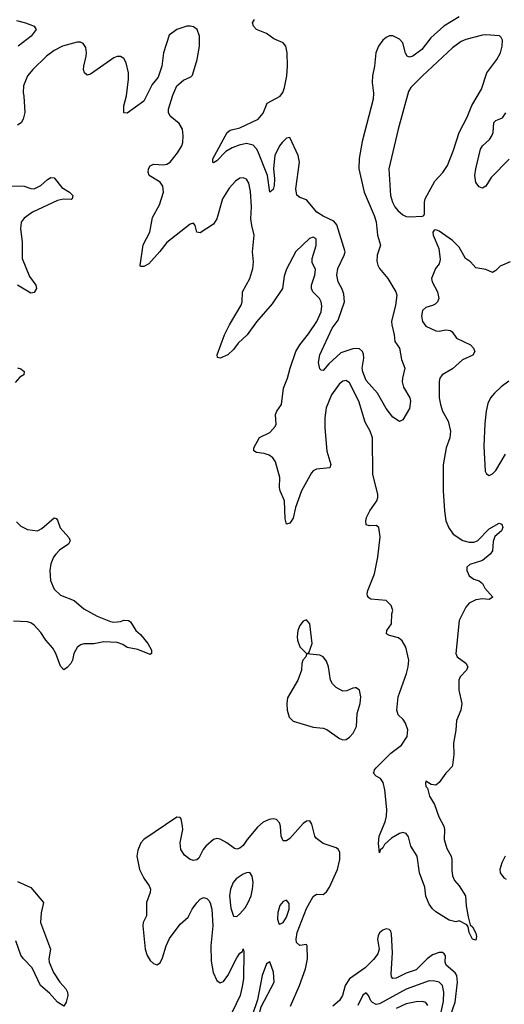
# Model space of a CAD drawing. Header units: inches. Extents: x 1603819 to 1745079, y 385938 to 533966.
# Tile 372 of 561: x 1683703 to 1686622, y 458597 to 464529. Entities that reach past the tile are written whole.
import ezdxf

# ---------------------------------------------------------------- set-up
doc = ezdxf.new("R2010")
doc.units = ezdxf.units.IN
doc.header["$MEASUREMENT"] = 0
doc.layers.add('B6485', color=7, linetype='Continuous')
doc.layers.add('B6486', color=7, linetype='Continuous')

msp = doc.modelspace()

# ---------------------------------------------------------------- linework, layer by layer
at = {"layer": 'B6485', "color": 5}
for points, elevation in [([(1686279.9, 460000), (1686270.2, 459989.8), (1686230, 459933.2), (1686210, 459917.2), (1686182, 459922), (1686150, 459942), (1686146.4, 459930), (1686148.7, 459910), (1686158.8, 459898.8), (1686170.5, 459850), (1686201.5, 459801.5), (1686227.1, 459727.1), (1686258.4, 459670), (1686262.4, 459650), (1686259.6, 459590), (1686275.3, 459535.3), (1686301.5, 459490), (1686306.5, 459470), (1686304.8, 459404.8), (1686310.2, 459370.2), (1686322.2, 459342.2), (1686350.4, 459310), (1686388, 459250), (1686391.8, 459190), (1686403.1, 459123.1), (1686415.9, 459075.9), (1686430, 459062.8), (1686450, 459026), (1686455.1, 459004.9), (1686450, 458982.7), (1686430, 458989.5), (1686410, 459029), (1686403.2, 459063.2), (1686395.5, 459075.5), (1686350, 459099), (1686330, 459094), (1686290, 459103.7), (1686210, 459155.1), (1686190, 459172.3), (1686170, 459199.5), (1686150, 459249.2), (1686142.4, 459302.4), (1686112, 459390), (1686097.6, 459490), (1686059.2, 459550), (1686045.6, 459605.6), (1686030, 459626.8), (1686010, 459631.4), (1685990, 459626.7), (1685942.2, 459597.8), (1685900, 459560), (1685890, 459539.5), (1685874.2, 459525.8), (1685869.7, 459509.7), (1685865, 459565), (1685869.1, 459609.1), (1685904, 459696), (1685912.5, 459730), (1685914, 459770), (1685902.9, 459890), (1685893.1, 459933.1), (1685876.5, 459956.5), (1685850, 459970.8), (1685834.2, 459990), (1685837, 460000)], 280), ([(1685333.8, 458586.2), (1685389, 458710), (1685424.5, 458810), (1685436.7, 458870), (1685435.1, 458950), (1685430, 458957), (1685390, 458951.5), (1685370, 458969.3), (1685367.9, 458990), (1685375.2, 459030), (1685430, 459174), (1685470, 459245.7), (1685490, 459260.3), (1685530, 459259.5), (1685550, 459274.6), (1685570, 459303.6), (1685617.9, 459410), (1685632, 459470), (1685631.2, 459511.2), (1685623, 459530), (1685610, 459539.2), (1685530, 459566), (1685490, 459595.8), (1685480.3, 459610), (1685463.3, 459683.3), (1685450, 459702.7), (1685430, 459700.9), (1685410, 459685.6), (1685330, 459595.1), (1685310, 459582.4), (1685290, 459580.9), (1685277.7, 459610), (1685273.3, 459670), (1685267.2, 459690), (1685249.9, 459709.9), (1685230, 459713.7), (1685206.4, 459710), (1685170, 459693.7), (1685134.8, 459665.2), (1685073.7, 459590), (1685050, 459553.1), (1685030, 459536.8), (1685010, 459531.7), (1684995.9, 459535.9), (1684950, 459569.6), (1684911, 459591), (1684890, 459595.1), (1684870, 459589.6), (1684824.9, 459550), (1684807.7, 459530), (1684781.6, 459478.4), (1684770, 459468), (1684750, 459464.2), (1684730, 459469.6), (1684696, 459496), (1684673.3, 459530), (1684669.8, 459570.2), (1684685.1, 459650), (1684684.5, 459670), (1684674.8, 459714.8), (1684670, 459722), (1684650, 459724), (1684450.2, 459589.8), (1684432.4, 459570), (1684415.1, 459524.9), (1684409, 459490), (1684424.5, 459410), (1684450, 459357.1), (1684483.7, 459310), (1684490.3, 459290), (1684488.9, 459270), (1684467.9, 459210), (1684466.4, 459130), (1684447.2, 459090), (1684444.7, 459070), (1684458.5, 458930), (1684470.8, 458890.8), (1684490, 458861.7), (1684510, 458843.6), (1684530, 458835.3), (1684550, 458846.4), (1684563.6, 458876.4), (1684584.9, 458950), (1684605.8, 458994.2), (1684670, 459079), (1684717.4, 459122.6), (1684741.6, 459170), (1684770, 459208.9), (1684790, 459230.3), (1684810, 459239.5), (1684830, 459235.3), (1684841.6, 459221.6), (1684850, 459207.7), (1684860.2, 459170), (1684866.3, 459070), (1684855.1, 458950), (1684856.6, 458856.6), (1684868, 458788), (1684890, 458740.9), (1684910, 458726.9), (1684930, 458734.9), (1684956.5, 458770), (1685010, 458877), (1685030, 458904.9), (1685044.8, 458915.2), (1685050, 458930.5), (1685053.1, 458913.1), (1685051.9, 458750), (1685044, 458704), (1685030.5, 458649.5), (1684982.7, 458550)], 320), ([(1686627.1, 459490), (1686606.4, 459450), (1686595.6, 459410), (1686596.9, 459390), (1686619.5, 459359.5), (1686632, 459350)], 320), ([(1683690, 459336.5), (1683770, 459300.3), (1683845.8, 459210), (1683832.9, 459147.1), (1683828.5, 459090), (1683888.9, 458930), (1683878.6, 458870), (1683880.7, 458850), (1683907.8, 458787.8), (1683945.3, 458730), (1683980.3, 458690), (1683990.4, 458670), (1683994, 458650), (1683982.6, 458610), (1683970, 458586), (1683930, 458609.8), (1683883.5, 458663.5), (1683829, 458710), (1683777.4, 458817.4), (1683725.3, 458870), (1683710, 458893.3), (1683680.2, 458980.2)], 280), ([(1686284.6, 458490), (1686324.8, 458610), (1686338.9, 458730), (1686335.3, 458770), (1686326.2, 458786.2), (1686272, 458832), (1686266.4, 458850), (1686267.1, 458890), (1686260.3, 458900.3), (1686250, 458908.4), (1686230, 458908.9), (1686190, 458894.2), (1686157.5, 458870), (1686090, 458804.3), (1686030, 458783.8), (1685970, 458755.2), (1685950, 458752.6), (1685943.2, 458763.2), (1685940.7, 458780.7), (1685947.8, 458907.8), (1685942.3, 459022.3), (1685937.5, 459037.5), (1685927.6, 459047.6), (1685910, 459051.1), (1685890, 459043.5), (1685870, 459027.3), (1685861.3, 459010), (1685858, 458990), (1685868.2, 458930), (1685859.1, 458900.9), (1685833.8, 458866.2), (1685783.1, 458816.9), (1685688.8, 458751.2), (1685664, 458710), (1685647.6, 458650), (1685630, 458619.4), (1685590, 458586)], 320), ([(1686240.6, 458550), (1686255.3, 458615.3), (1686256.6, 458670), (1686249.2, 458710), (1686229.9, 458729.9), (1686202.9, 458737.1), (1686170, 458738.9), (1686030, 458689.1), (1685870, 458598.9), (1685850, 458596.5), (1685827.1, 458607.1), (1685817.9, 458617.9), (1685804.2, 458650), (1685790, 458665.6), (1685770, 458652.4), (1685739.1, 458590)], 340), ([(1686162, 458590), (1686150, 458607.7), (1686130, 458614.4), (1686090, 458612.4), (1686030, 458600.4), (1685970, 458571.3)], 360)]:
    msp.add_lwpolyline(points, dxfattribs=dict(at, elevation=elevation))
at = {"layer": 'B6485', "color": 5, "elevation": 340}
for points in [[(1685090, 459391.3), (1685070, 459389.8), (1685050, 459381.1), (1685007, 459353), (1684989.1, 459330.9), (1684972.9, 459290), (1684966.5, 459250), (1684975.5, 459175.5), (1684990, 459128.4), (1685010, 459126.7), (1685030, 459141.8), (1685061.4, 459178.6), (1685080.2, 459210), (1685096.3, 459250), (1685106, 459290), (1685108.4, 459330), (1685102.7, 459370)], [(1685310, 459224.2), (1685290, 459215.4), (1685270, 459191.3), (1685256.9, 459150), (1685255.6, 459110), (1685264.8, 459084.8), (1685270, 459079.3), (1685290, 459088.9), (1685310, 459121.1), (1685327.1, 459170), (1685325.2, 459205.2)], [(1685210, 458852.3), (1685190, 458840.7), (1685162.8, 458770), (1685135.9, 458624.1), (1685102.3, 458530), (1685100.8, 458490), (1685110, 458462), (1685130, 458477.3), (1685158, 458582), (1685236, 458730), (1685230.8, 458790)]]:
    msp.add_lwpolyline(points, close=True, dxfattribs=at)
at = {"layer": 'B6486', "color": 5}
for points, elevation in [([(1683684.2, 464524.2), (1683738, 464510), (1683791.3, 464490), (1683802.8, 464470), (1683771.6, 464430), (1683693.1, 464370)], 260), ([(1686350, 464546.2), (1686257.7, 464490), (1686180.2, 464419.8), (1686125.5, 464350), (1686070, 464308.9), (1686050, 464302.7), (1686037.6, 464310), (1686027.4, 464327.4), (1686009.7, 464390), (1685990, 464411.1), (1685950, 464432.9), (1685930, 464432.4), (1685910, 464422.2), (1685890, 464405), (1685863.3, 464370), (1685847.1, 464330), (1685840.2, 464250), (1685827, 464190), (1685825.2, 464150), (1685833.5, 464086.5), (1685832.3, 464050), (1685765.1, 463794.9), (1685748, 463692), (1685745.6, 463630), (1685778, 463490), (1685838.3, 463350), (1685850.5, 463310.5), (1685857.9, 463230), (1685875.8, 463170), (1685856.1, 463110), (1685854.8, 463074.8), (1685859.3, 463050), (1685869.5, 463029.5), (1685920.3, 462970), (1685967.8, 462890), (1685973.6, 462870), (1685966.4, 462810), (1685942, 462710), (1685944, 462690), (1685958.5, 462630), (1685962.6, 462590), (1685991.3, 462550), (1686002.6, 462482.6), (1686023.1, 462430), (1686008.2, 462370), (1686007.3, 462347.3), (1686014.8, 462314.8), (1686053, 462250), (1686056.3, 462230), (1686050, 462186), (1686010, 462118), (1685990, 462109), (1685950, 462135.3), (1685910, 462186), (1685858.3, 462278.3), (1685790, 462356.3), (1685770, 462406.6), (1685766.5, 462430), (1685775.3, 462490), (1685773.7, 462513.7), (1685768.4, 462530), (1685750, 462545.3), (1685730, 462549), (1685710, 462545.8), (1685637.7, 462522.3), (1685565.1, 462454.9), (1685530, 462415.3), (1685518, 462418), (1685510, 462426), (1685503.6, 462463.6), (1685511.6, 462510), (1685585.5, 462670), (1685622.1, 462717.9), (1685659.2, 462830), (1685656.3, 462876.3), (1685645.5, 462905.5), (1685620.2, 462950), (1685612.7, 462990), (1685619.3, 463030), (1685658.2, 463110), (1685662.6, 463130), (1685613.9, 463293.9), (1685595, 463315), (1685530, 463344.8), (1685491.8, 463370), (1685430, 463444.2), (1685390, 463458.5), (1685371.4, 463471.4), (1685366.5, 463510), (1685387.7, 463670), (1685379.7, 463710), (1685330, 463819.7), (1685310, 463816.1), (1685283.5, 463790), (1685268.3, 463770), (1685239.2, 463710), (1685232.2, 463632.2), (1685238.6, 463570), (1685236.5, 463530), (1685230, 463506), (1685210, 463489.3), (1685196.1, 463590), (1685137.5, 463737.5), (1685130, 463752), (1685110, 463772.3), (1685070, 463783), (1685025.9, 463774.1), (1684982.5, 463757.5), (1684945.1, 463734.9), (1684890, 463678.4), (1684870, 463667.3), (1684866, 463670), (1684866.3, 463690), (1684952, 463850), (1684970, 463863.1), (1685030, 463878.2), (1685139.6, 463930), (1685170, 463966), (1685193.5, 464026.5), (1685272.3, 464067.7), (1685288, 464090), (1685298.7, 464121.3), (1685312.4, 464190), (1685315.4, 464250), (1685314.3, 464330), (1685305.1, 464370), (1685289.8, 464389.8), (1685233.7, 464413.7), (1685190, 464446.9), (1685129.4, 464470), (1685112.3, 464490), (1685106, 464510), (1685118, 464530)], 260), ([(1685837, 460000), (1685839.9, 460010), (1685850, 460022.7), (1685937.4, 460110), (1686002.1, 460157.9), (1686036.5, 460210), (1686039.9, 460250), (1686027.3, 460290), (1686013.2, 460313.2), (1685981.8, 460341.8), (1685973.5, 460370), (1685982.3, 460450), (1686033.3, 460590), (1686043.4, 460630), (1686046.2, 460670), (1686027.9, 460747.9), (1686007.2, 460787.2), (1685985.4, 460805.4), (1685930, 460819.8), (1685911.8, 460830), (1685914.3, 460850), (1685942.2, 460890), (1685944.5, 460950), (1685949.8, 460970), (1685940.5, 461000.5), (1685910, 461029.8), (1685817.7, 461037.7), (1685805.1, 461045.1), (1685797.7, 461057.7), (1685795.4, 461070), (1685800.8, 461090), (1685840.2, 461190), (1685860.8, 461290), (1685874.4, 461414.4), (1685866.9, 461470), (1685850, 461481.8), (1685810, 461478.8), (1685790, 461486), (1685787.7, 461510), (1685792.2, 461530), (1685811.3, 461570), (1685853.3, 461630), (1685860.3, 461650), (1685860.9, 461670), (1685829, 461790), (1685827.3, 462010), (1685814.3, 462050), (1685784.8, 462104.8), (1685745.4, 462230), (1685690, 462341.4), (1685670, 462355), (1685650, 462350.6), (1685627.6, 462332.4), (1685580.9, 462270), (1685549.6, 462190), (1685541, 462130), (1685541.1, 462070), (1685553, 461930), (1685576.5, 461850), (1685570.4, 461830), (1685490, 461820.6), (1685470, 461810.7), (1685460.7, 461799.3), (1685401.3, 461690), (1685363.6, 461590), (1685350, 461525.2), (1685330, 461495.1), (1685310, 461489.2), (1685301.4, 461521.5), (1685298.2, 461630), (1685272.9, 461690), (1685268.6, 461710), (1685270.7, 461770), (1685244.6, 461864.6), (1685228.6, 461888.6), (1685205.4, 461905.4), (1685175.3, 461915.3), (1685130, 461920.7), (1685112.4, 461932.4), (1685113.5, 461950), (1685147.7, 462012.3), (1685210, 462042), (1685242.4, 462077.6), (1685248.4, 462091.6), (1685244.2, 462150), (1685251.5, 462170), (1685279.3, 462210), (1685292.5, 462310), (1685317, 462370), (1685332.2, 462430), (1685367.1, 462530), (1685389.9, 462570), (1685443.3, 462636.7), (1685493.2, 462710), (1685519.6, 462770), (1685523.4, 462803.4), (1685519.8, 462830), (1685508.5, 462850), (1685468.6, 462890), (1685460.8, 462910), (1685461.6, 462930), (1685479.8, 462990), (1685484.2, 463024.2), (1685465.4, 463065.4), (1685464.4, 463090), (1685487.9, 463167.9), (1685489.6, 463209.6), (1685470, 463218), (1685449.2, 463210.8), (1685366.8, 463133.2), (1685310, 463025.2), (1685296.7, 462983.3), (1685286, 462910), (1685223.1, 462816.9), (1685130, 462709.7), (1685072.3, 462630), (1685018.7, 462581.3), (1684990, 462542.4), (1684957.1, 462510), (1684910, 462489.6), (1684894.6, 462494.6), (1684892.7, 462510), (1684936.4, 462630), (1684966.2, 462690), (1685037.4, 462810), (1685042.6, 462830), (1685046, 462890), (1685090, 462969), (1685107.7, 463030), (1685111, 463070), (1685105.2, 463130), (1685115.7, 463230), (1685100.7, 463290), (1685096.2, 463330), (1685098.6, 463401.4), (1685094.2, 463494.2), (1685083.6, 463543.6), (1685070, 463567.8), (1685050, 463576.9), (1685030, 463573.7), (1685003, 463557), (1684965.6, 463514.4), (1684924.7, 463450), (1684890.7, 463329.3), (1684870, 463298.2), (1684790, 463244.7), (1684770, 463249.3), (1684760.7, 463290), (1684750, 463303.7), (1684730, 463298), (1684590, 463186.2), (1684548.2, 463131.8), (1684481.8, 463058.2), (1684450, 463041.3), (1684430, 463042), (1684428.6, 463048.6), (1684446.6, 463173.4), (1684486.9, 463250), (1684503.1, 463336.9), (1684545.5, 463414.5), (1684569.8, 463490), (1684565.4, 463525.4), (1684550, 463549.7), (1684482, 463590), (1684476.8, 463610), (1684479.8, 463630), (1684490, 463648.4), (1684510, 463659.6), (1684570, 463654.3), (1684590, 463659.6), (1684608.9, 463671.1), (1684653.8, 463726.2), (1684679.7, 463770), (1684685.7, 463790), (1684688.3, 463830), (1684683, 463870), (1684662.9, 463902.9), (1684608.9, 463948.9), (1684600.4, 463970), (1684599.8, 463990), (1684625.5, 464074.5), (1684649.7, 464130), (1684690, 464164.2), (1684734.9, 464185.1), (1684744.8, 464195.2), (1684771.3, 464288.7), (1684785.3, 464370), (1684785.3, 464430), (1684771.1, 464470), (1684750, 464485.4), (1684730, 464491.1), (1684710, 464489.7), (1684650, 464469.3), (1684604.2, 464435.8), (1684570.2, 464329.8), (1684559.7, 464250), (1684537.6, 464182.4), (1684502, 464138), (1684450, 464038), (1684350, 463966), (1684330, 463968.7), (1684329.7, 464009.7), (1684345.7, 464070), (1684358.8, 464170), (1684357.8, 464210), (1684344.4, 464270), (1684330, 464295.6), (1684310, 464307.8), (1684290, 464306.6), (1684270, 464298.9), (1684130, 464200.5), (1684110, 464195.6), (1684094, 464210), (1684087.8, 464230), (1684088.8, 464250), (1684104.4, 464310), (1684106.2, 464330), (1684100.9, 464360.9), (1684086, 464386), (1684070, 464393.8), (1684050, 464394.2), (1683960.5, 464370), (1683910, 464344.6), (1683865.2, 464310), (1683782.6, 464230), (1683750.3, 464190), (1683726.9, 464130), (1683723.9, 464090), (1683728.7, 464068.7), (1683733.6, 463970), (1683725, 463930), (1683711.5, 463908.5), (1683690, 463893.6)], 280), ([(1686650, 463688.8), (1686541.7, 463578.3), (1686510, 463526), (1686490, 463513.2), (1686470, 463521.2), (1686450, 463548.7), (1686445.1, 463590), (1686450, 463631.3), (1686478, 463750), (1686489.7, 463770), (1686532.3, 463807.7), (1686546.2, 463830), (1686554.5, 463850), (1686558.9, 463910), (1686570, 463922), (1686610, 463938.9), (1686630, 463968.2)], 260), ([(1683650, 463529.2), (1683730, 463525.4), (1683770, 463512.4), (1683790, 463510.9), (1683830.5, 463529.5), (1683870, 463567), (1683890, 463579.3), (1683910, 463575.5), (1683957.8, 463517.8), (1684004, 463490), (1684024, 463470), (1684018.8, 463450), (1684013.8, 463446.2), (1683966.9, 463446.9), (1683930, 463440.3), (1683779.5, 463370), (1683730, 463333.7), (1683712.9, 463310), (1683707.3, 463270), (1683717.7, 463190), (1683718.3, 463090), (1683762.3, 462982.3), (1683799.7, 462930), (1683804.6, 462910), (1683790, 462885.6), (1683770, 462881.1), (1683690, 462929.8)], 280), ([(1686656.3, 463070), (1686596.3, 463043.7), (1686570, 463017.6), (1686550, 463005.1), (1686510, 463024), (1686450, 463035.1), (1686418.7, 463070), (1686387.8, 463090), (1686350, 463158), (1686310, 463199.5), (1686230, 463255.1), (1686210, 463264), (1686199.6, 463260.4), (1686191.3, 463250), (1686194, 463230), (1686228, 463150), (1686236.1, 463083.9), (1686230, 463059), (1686208.2, 463030), (1686182.8, 462970), (1686187.3, 462950), (1686218.9, 462890), (1686226.5, 462850), (1686218.9, 462830), (1686204.7, 462815.3), (1686190, 462806.9), (1686150, 462795.8), (1686130, 462777), (1686123.8, 462743.8), (1686128.7, 462710), (1686150, 462682.4), (1686210, 462653.7), (1686230, 462651.8), (1686270, 462660.3), (1686297.2, 462657.2), (1686308.7, 462648.7), (1686333.4, 462610), (1686418.4, 462570), (1686436, 462550), (1686443.6, 462530), (1686432.9, 462507.1), (1686370, 462479.8), (1686310, 462424.8), (1686246.7, 462390), (1686233.4, 462370), (1686229.1, 462350), (1686230.2, 462250), (1686236.5, 462210), (1686249.3, 462170), (1686284.2, 462110), (1686297.5, 462050), (1686293.7, 462010), (1686272.3, 461950), (1686252.7, 461847.3), (1686253, 461690), (1686260.7, 461570), (1686270.1, 461510), (1686287.1, 461467.1), (1686313.4, 461430), (1686371.1, 461391.1), (1686410, 461380.4), (1686437.8, 461382.2), (1686459.3, 461390), (1686530, 461461.9), (1686590, 461495.6), (1686607.7, 461490), (1686612.2, 461470), (1686604.9, 461450), (1686565.5, 461414.5), (1686554.2, 461385.8), (1686550.2, 461330), (1686537.3, 461310), (1686490, 461270.6), (1686413.8, 461246.2), (1686397, 461230), (1686396, 461210), (1686410, 461178.4), (1686438.8, 461158.8), (1686470, 461148.4), (1686490, 461133), (1686504.3, 461104.3), (1686553, 461050), (1686530, 461036.9), (1686490, 461040.3), (1686450, 461034.6), (1686410, 461013.4), (1686390.7, 460990), (1686349.7, 460910.3), (1686329.6, 460709.6), (1686337.8, 460690), (1686390, 460652.9), (1686402.9, 460630), (1686394.7, 460610), (1686356.5, 460570), (1686348.5, 460550), (1686348.6, 460490), (1686366.3, 460410), (1686359.5, 460370), (1686332.9, 460307.1), (1686329, 460249), (1686315.9, 460170), (1686318.5, 460101.5), (1686310, 460038), (1686308.2, 460030), (1686279.9, 460000)], 280), ([(1683690, 462431.5), (1683710, 462425.3), (1683730.3, 462410), (1683728, 462390), (1683704.6, 462375.4), (1683676.2, 462343.8)], 280), ([(1686648.1, 462351.9), (1686602.7, 462317.3), (1686561.8, 462278.2), (1686537.8, 462250), (1686523, 462217), (1686511.6, 462170), (1686504.2, 462095.8), (1686499.3, 461959.3), (1686507.1, 461810), (1686513.5, 461793.5), (1686530, 461783.1), (1686550, 461793.7), (1686570, 461813.7), (1686629.4, 461910.6)], 320), ([(1683683.1, 461503.1), (1683710, 461477.7), (1683750, 461458.3), (1683810, 461450.2), (1683837, 461463), (1683910, 461528.5), (1683923.1, 461523.1), (1683930, 461514.8), (1683946.8, 461466.8), (1683999.3, 461410), (1684008, 461390), (1683997.1, 461370), (1683945.6, 461334.4), (1683920.9, 461310), (1683907.2, 461290), (1683890.2, 461250), (1683884.5, 461210), (1683889.3, 461150.7), (1683910, 461098.9), (1683950, 461062.6), (1684030.8, 461030.8), (1684090, 460979.7), (1684170, 460934.7), (1684250, 460902.4), (1684270, 460899), (1684310, 460902.4), (1684330.4, 460910.4), (1684358, 460910), (1684370, 460901), (1684402.4, 460850), (1684430, 460824.9), (1684475.8, 460770), (1684497.3, 460730), (1684498, 460710), (1684490, 460705.2), (1684415.3, 460735.3), (1684350, 460747.3), (1684324.9, 460764.9), (1684290, 460777.3), (1684210, 460780.2), (1684150, 460769.8), (1684090, 460768.2), (1684070, 460762), (1684050, 460747.3), (1684028.9, 460710), (1684021.1, 460670), (1684011.7, 460650), (1683990, 460625.6), (1683970, 460612.3), (1683950, 460635.1), (1683920.7, 460710), (1683901.9, 460741.9), (1683860.2, 460790), (1683830, 460836.1), (1683790, 460880.3), (1683770, 460894.5), (1683750, 460901.5), (1683665.1, 460905.1)], 280)]:
    msp.add_lwpolyline(points, dxfattribs=dict(at, elevation=elevation))
for points, elevation in [([(1686510, 464438.7), (1686490, 464436.5), (1686390, 464410.6), (1686361.9, 464398.1), (1686310, 464359.3), (1686128.2, 464191.8), (1686059.1, 464120.9), (1686044.1, 464095.9), (1685983.5, 463870), (1685926.5, 463630), (1685937.3, 463470), (1685948, 463430), (1685962.4, 463402.4), (1685979.7, 463379.7), (1686010, 463352.6), (1686030, 463343.2), (1686050, 463340.8), (1686130, 463344.7), (1686138, 463350), (1686140.4, 463359.6), (1686140.4, 463430), (1686145.6, 463450), (1686204.3, 463555.7), (1686251.3, 463608.7), (1686279.1, 463650), (1686315.9, 463744.1), (1686350, 463848.9), (1686398.4, 463941.6), (1686426.8, 464013.2), (1686483.4, 464110), (1686516.2, 464210), (1686576.2, 464290), (1686598.5, 464330), (1686608.7, 464370), (1686610, 464406), (1686602.8, 464422.8), (1686592.1, 464432.1)], 280), ([(1685430, 460912.7), (1685410, 460905.2), (1685390, 460879), (1685379.3, 460850), (1685374.9, 460810), (1685375.5, 460790), (1685390.4, 460750), (1685430, 460710.7), (1685444.7, 460715.3), (1685464.2, 460770), (1685450, 460888.7)], 320), ([(1685430.8, 460709.2), (1685426, 460690), (1685408.9, 460670), (1685402.8, 460650), (1685400.9, 460610), (1685377.8, 460550), (1685316.8, 460443.2), (1685312.2, 460410), (1685313.7, 460370), (1685326.2, 460326.2), (1685350, 460302.3), (1685470, 460266.9), (1685530, 460260.2), (1685552.6, 460252.6), (1685630, 460198.9), (1685650, 460190.3), (1685670, 460192.6), (1685690, 460205.8), (1685711.7, 460230), (1685731.6, 460270), (1685736.5, 460350), (1685752.7, 460410), (1685757.2, 460450), (1685750, 460488.7), (1685730, 460502.7), (1685722.7, 460502.7), (1685710, 460502), (1685674.1, 460485.9), (1685650, 460484.4), (1685610, 460504.8), (1685587.4, 460527.4), (1685575.8, 460550), (1685562.7, 460630), (1685550, 460663.5), (1685531.1, 460691.1), (1685510, 460700.9)], 320)]:
    msp.add_lwpolyline(points, close=True, dxfattribs=dict(at, elevation=elevation))

doc.saveas('drawing.dxf')
